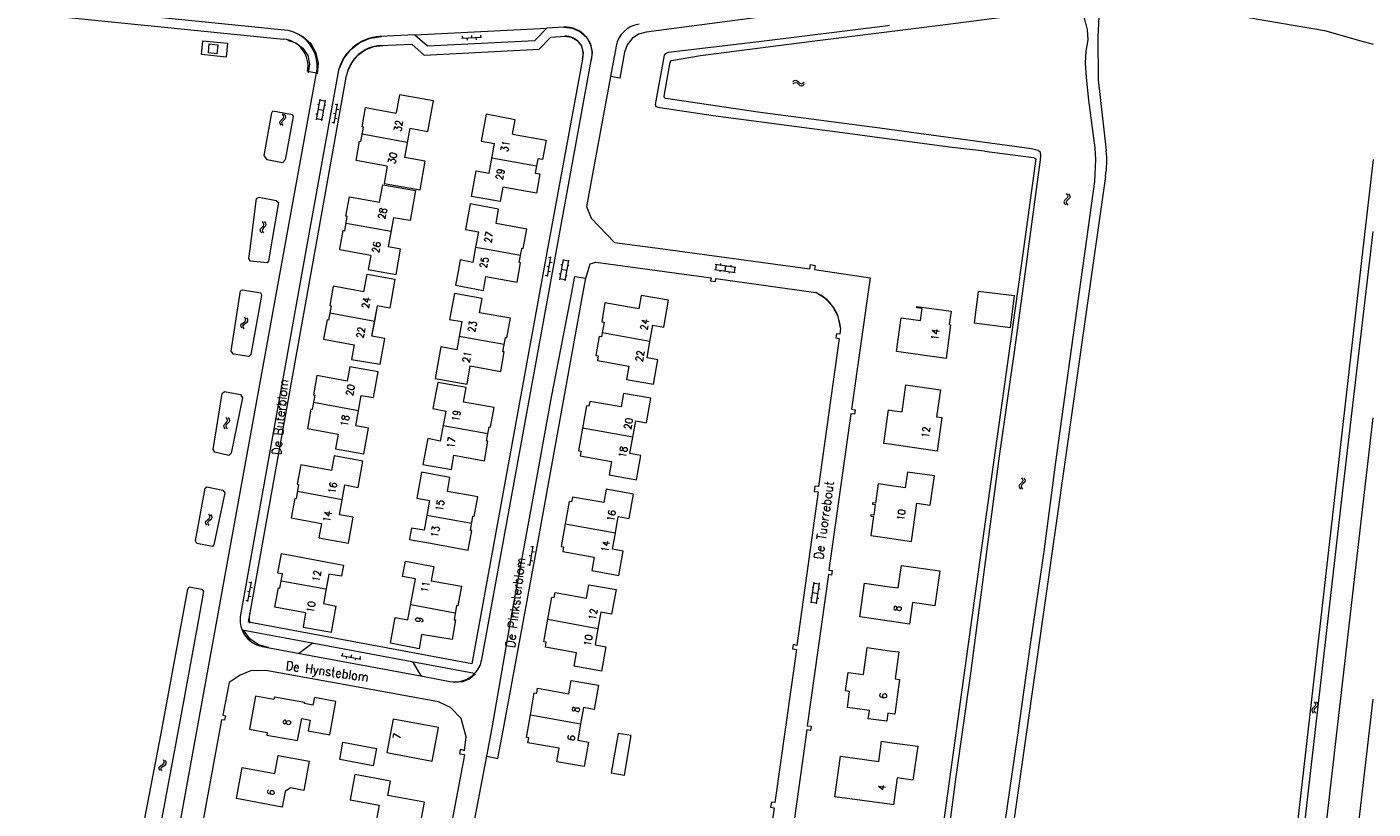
# Model space of a CAD drawing. Header units: metres. Extents: x 189705 to 199106, y 581686 to 588448.
# Tile 513 of 555: x 198810 to 199106, y 585877 to 586049. Entities that reach past the tile are written whole.
import ezdxf

# ---------------------------------------------------------------- set-up
doc = ezdxf.new("R2010")
doc.units = ezdxf.units.M
doc.layers.add('B-WA-OG-GBKN-G', color=7, linetype='Continuous', lineweight=18)
doc.styles.add('Style-STANDARD', font='STANDARD.shx')

msp = doc.modelspace()

# ---------------------------------------------------------------- linework, layer by layer
at = {"layer": 'B-WA-OG-GBKN-G'}
for p, q in [((198905.733, 586046.402), (198910.128, 586046.622)), ((198905.908, 586046.911), (198905.933, 586046.412)), ((198906.932, 586046.462), (198906.956, 586045.962)), ((198907.905, 586047.011), (198907.93, 586046.512)), ((198908.929, 586046.562), (198908.954, 586046.062)), ((198909.903, 586047.111), (198909.928, 586046.612)), ((198978.699, 586036.311), (198979.016, 586036.567)), ((198978.711, 586036.808), (198979.026, 586037.066)), ((198979.016, 586036.567), (198979.328, 586036.668)), ((198979.026, 586037.066), (198979.337, 586037.169)), ((198979.328, 586036.668), (198979.635, 586036.556)), ((198979.337, 586037.169), (198979.655, 586037.052)), ((198979.635, 586036.556), (198979.949, 586036.285)), ((198979.655, 586037.052), (198979.959, 586036.781)), ((198979.949, 586036.285), (198980.253, 586036.013)), ((198979.959, 586036.781), (198980.265, 586036.511)), ((198980.253, 586036.013), (198980.561, 586035.897)), ((198980.265, 586036.511), (198980.573, 586036.395)), ((198980.561, 586035.897), (198980.881, 586036)), ((198980.573, 586036.395), (198980.894, 586036.497)), ((198980.881, 586036), (198981.198, 586036.258)), ((198980.894, 586036.497), (198981.211, 586036.755)), ((198874.518, 586032.962), (198873.714, 586028.433)), ((198874.299, 586031.73), (198874.004, 586031.782)), ((198875.298, 586030.488), (198874.116, 586030.698)), ((198875.665, 586032.556), (198874.483, 586032.765)), ((198875.7, 586032.752), (198874.895, 586028.223)), ((198875.794, 586031.566), (198875.498, 586031.618)), ((198877.565, 586029.893), (198878.058, 586029.805)), ((198877.67, 586027.639), (198878.445, 586031.97)), ((198877.918, 586031.861), (198878.41, 586031.773)), ((198878.234, 586030.789), (198878.726, 586030.701)), ((198865.698, 586027.935), (198865.844, 586028.24)), ((198865.771, 586027.616), (198865.698, 586027.935)), ((198866, 586027.278), (198865.771, 586027.616)), ((198865.844, 586028.24), (198866.141, 586028.518)), ((198866.141, 586028.518), (198866.439, 586028.798)), ((198866.196, 586027.88), (198866.336, 586028.174)), ((198866.267, 586027.559), (198866.196, 586027.88)), ((198866.493, 586027.22), (198866.267, 586027.559)), ((198866.511, 586029.423), (198866.283, 586029.762)), ((198866.336, 586028.174), (198866.635, 586028.462)), ((198866.439, 586028.798), (198866.583, 586029.094)), ((198866.583, 586029.094), (198866.511, 586029.423)), ((198866.635, 586028.462), (198866.934, 586028.739)), ((198867.004, 586029.365), (198866.777, 586029.704)), ((198866.934, 586028.739), (198867.078, 586029.035)), ((198867.078, 586029.035), (198867.004, 586029.365)), ((198873.932, 586029.664), (198873.637, 586029.716)), ((198874.93, 586028.42), (198873.749, 586028.63)), ((198875.392, 586029.303), (198875.096, 586029.356)), ((198877.213, 586027.924), (198877.706, 586027.836)), ((198877.882, 586028.82), (198878.374, 586028.732)), ((199038.912, 586012.174), (199039.152, 586011.845)), ((199039.408, 586012.136), (199039.649, 586011.809)), ((199038.534, 586010.638), (199038.402, 586010.337)), ((199038.402, 586010.337), (199038.488, 586010.011)), ((199038.488, 586010.011), (199038.73, 586009.681)), ((199038.821, 586010.928), (199038.534, 586010.638)), ((199039.108, 586011.227), (199038.821, 586010.928)), ((199039.031, 586010.6), (199038.899, 586010.299)), ((199038.899, 586010.299), (199038.984, 586009.973)), ((199038.984, 586009.973), (199039.225, 586009.643)), ((199039.317, 586010.892), (199039.031, 586010.6)), ((199039.236, 586011.527), (199039.108, 586011.227)), ((199039.152, 586011.845), (199039.236, 586011.527)), ((199039.602, 586011.181), (199039.317, 586010.892)), ((199039.736, 586011.493), (199039.602, 586011.181)), ((199039.649, 586011.809), (199039.736, 586011.493)), ((198861.412, 586004.177), (198861.54, 586004.491)), ((198861.503, 586003.863), (198861.412, 586004.177)), ((198861.749, 586003.539), (198861.503, 586003.863)), ((198861.54, 586004.491), (198861.821, 586004.785)), ((198861.821, 586004.785), (198862.102, 586005.081)), ((198862.14, 586005.709), (198861.893, 586006.035)), ((198861.912, 586004.151), (198862.035, 586004.453)), ((198862.001, 586003.834), (198861.912, 586004.151)), ((198862.245, 586003.509), (198862.001, 586003.834)), ((198862.035, 586004.453), (198862.317, 586004.757)), ((198862.102, 586005.081), (198862.229, 586005.385)), ((198862.229, 586005.385), (198862.14, 586005.709)), ((198862.317, 586004.757), (198862.6, 586005.05)), ((198862.635, 586005.678), (198862.389, 586006.004)), ((198862.6, 586005.05), (198862.727, 586005.354)), ((198862.727, 586005.354), (198862.635, 586005.678)), ((198924.644, 585993.927), (198925.436, 585998.255)), ((198924.908, 585998.148), (198925.4, 585998.059)), ((198928.138, 585997.705), (198927.315, 585993.179)), ((198929.283, 585997.293), (198928.102, 585997.508)), ((198929.318, 585997.49), (198928.495, 585992.964)), ((198924.548, 585996.181), (198925.04, 585996.091)), ((198924.86, 585995.107), (198925.352, 585995.018)), ((198925.22, 585997.075), (198925.712, 585996.985)), ((198927.538, 585994.409), (198927.243, 585994.463)), ((198927.914, 585996.473), (198927.619, 585996.527)), ((198928.907, 585995.227), (198927.726, 585995.442)), ((198929.407, 585996.303), (198929.112, 585996.357)), ((198961.44, 585995.445), (198965.995, 585994.806)), ((198961.607, 585996.633), (198966.162, 585995.995)), ((198961.805, 585996.605), (198961.638, 585995.417)), ((198962.68, 585995.271), (198962.638, 585994.974)), ((198962.789, 585996.77), (198962.747, 585996.473)), ((198963.884, 585996.314), (198963.718, 585995.125)), ((198964.758, 585994.98), (198964.716, 585994.683)), ((198965.065, 585996.451), (198965.023, 585996.154)), ((198965.964, 585996.022), (198965.797, 585994.834)), ((198924.188, 585994.214), (198924.68, 585994.124)), ((198928.531, 585993.161), (198927.35, 585993.376)), ((198928.996, 585994.042), (198928.701, 585994.096)), ((198857.168, 585983.223), (198857.355, 585983.505)), ((198857.196, 585982.897), (198857.168, 585983.223)), ((198857.375, 585982.531), (198857.196, 585982.897)), ((198857.355, 585983.505), (198857.688, 585983.739)), ((198857.654, 585983.099), (198857.833, 585983.371)), ((198857.679, 585982.772), (198857.654, 585983.099)), ((198857.855, 585982.405), (198857.679, 585982.772)), ((198857.688, 585983.739), (198858.022, 585983.974)), ((198857.833, 585983.371), (198858.169, 585983.614)), ((198858.181, 585984.583), (198858.003, 585984.951)), ((198858.022, 585983.974), (198858.206, 585984.247)), ((198858.169, 585983.614), (198858.504, 585983.847)), ((198858.206, 585984.247), (198858.181, 585984.583)), ((198858.662, 585984.456), (198858.483, 585984.824)), ((198858.504, 585983.847), (198858.688, 585984.12)), ((198858.688, 585984.12), (198858.662, 585984.456)), ((198853.805, 585961.636), (198854.093, 585961.925)), ((198854.144, 585962.552), (198853.905, 585962.884)), ((198854.093, 585961.925), (198854.227, 585962.226)), ((198854.227, 585962.226), (198854.144, 585962.552)), ((198854.3, 585961.596), (198854.59, 585961.883)), ((198854.639, 585962.511), (198854.4, 585962.842)), ((198854.59, 585961.883), (198854.724, 585962.184)), ((198854.724, 585962.184), (198854.639, 585962.511)), ((198853.382, 585961.037), (198853.517, 585961.348)), ((198853.466, 585960.721), (198853.382, 585961.037)), ((198853.705, 585960.392), (198853.466, 585960.721)), ((198853.517, 585961.348), (198853.805, 585961.636)), ((198853.881, 585960.999), (198854.011, 585961.298)), ((198853.963, 585960.681), (198853.881, 585960.999)), ((198854.2, 585960.35), (198853.963, 585960.681)), ((198854.011, 585961.298), (198854.3, 585961.596)), ((199028.634, 585948.053), (199028.497, 585947.754)), ((199028.497, 585947.754), (199028.578, 585947.427)), ((199028.578, 585947.427), (199028.815, 585947.093)), ((199028.926, 585948.338), (199028.634, 585948.053)), ((199029.218, 585948.633), (199028.926, 585948.338)), ((199029.13, 585948.007), (199028.994, 585947.707)), ((199028.994, 585947.707), (199029.073, 585947.381)), ((199029.038, 585949.583), (199029.272, 585949.249)), ((199029.073, 585947.381), (199029.309, 585947.047)), ((199029.421, 585948.294), (199029.13, 585948.007)), ((199029.351, 585948.931), (199029.218, 585948.633)), ((199029.272, 585949.249), (199029.351, 585948.931)), ((199029.711, 585948.579), (199029.421, 585948.294)), ((199029.533, 585949.537), (199029.769, 585949.205)), ((199029.85, 585948.888), (199029.711, 585948.579)), ((199029.769, 585949.205), (199029.85, 585948.888)), ((198850.287, 585941.256), (198850.077, 585941.607)), ((198850.341, 585940.923), (198850.287, 585941.256)), ((198850.776, 585941.171), (198850.567, 585941.522)), ((198850.832, 585940.839), (198850.776, 585941.171)), ((198849.396, 585939.813), (198849.558, 585940.11)), ((198849.452, 585939.49), (198849.396, 585939.813)), ((198849.662, 585939.141), (198849.452, 585939.49)), ((198849.558, 585940.11), (198849.869, 585940.372)), ((198849.869, 585940.372), (198850.181, 585940.636)), ((198849.89, 585939.732), (198850.045, 585940.018)), ((198849.944, 585939.408), (198849.89, 585939.732)), ((198850.152, 585939.057), (198849.944, 585939.408)), ((198850.045, 585940.018), (198850.359, 585940.29)), ((198850.181, 585940.636), (198850.341, 585940.923)), ((198850.359, 585940.29), (198850.673, 585940.551)), ((198850.673, 585940.551), (198850.832, 585940.839)), ((198920.666, 585932.477), (198921.158, 585932.387)), ((198920.762, 585930.223), (198921.554, 585934.551)), ((198921.026, 585934.444), (198921.518, 585934.355)), ((198921.338, 585933.371), (198921.83, 585933.281)), ((198920.306, 585930.51), (198920.798, 585930.42)), ((198920.978, 585931.403), (198921.47, 585931.314)), ((198858.684, 585922.356), (198859.459, 585926.687)), ((198858.932, 585926.578), (198859.424, 585926.49)), ((198982.745, 585922.021), (198983.381, 585926.577)), ((198983.354, 585926.379), (198984.542, 585926.213)), ((198983.933, 585921.855), (198984.57, 585926.411)), ((198858.579, 585924.61), (198859.072, 585924.522)), ((198858.896, 585923.537), (198859.388, 585923.449)), ((198859.248, 585925.506), (198859.74, 585925.418)), ((198982.607, 585923.204), (198982.904, 585923.162)), ((198982.925, 585925.48), (198983.222, 585925.438)), ((198983.063, 585924.299), (198984.252, 585924.133)), ((198984.397, 585925.173), (198984.694, 585925.132)), ((198858.227, 585922.641), (198858.72, 585922.553)), ((198982.773, 585922.22), (198983.961, 585922.053)), ((198984.107, 585923.095), (198984.404, 585923.054)), ((198879.232, 585910.464), (198883.558, 585909.658)), ((198879.52, 585910.919), (198879.429, 585910.427)), ((198880.412, 585910.244), (198880.32, 585909.753)), ((198881.486, 585910.553), (198881.395, 585910.061)), ((198882.378, 585909.878), (198882.287, 585909.387)), ((198883.453, 585910.187), (198883.361, 585909.695)), ((199093.469, 585900.252), (199093.709, 585899.923)), ((199093.794, 585899.606), (199093.668, 585899.305)), ((199093.709, 585899.923), (199093.794, 585899.606)), ((199093.964, 585900.215), (199094.207, 585899.888)), ((199094.294, 585899.573), (199094.162, 585899.261)), ((199094.207, 585899.888), (199094.294, 585899.573)), ((199093.095, 585898.714), (199092.964, 585898.412)), ((199092.964, 585898.412), (199093.052, 585898.087)), ((199093.052, 585898.087), (199093.295, 585897.758)), ((199093.382, 585899.005), (199093.095, 585898.714)), ((199093.668, 585899.305), (199093.382, 585899.005)), ((199093.593, 585898.678), (199093.462, 585898.376)), ((199093.462, 585898.376), (199093.548, 585898.051)), ((199093.548, 585898.051), (199093.79, 585897.722)), ((199093.878, 585898.971), (199093.593, 585898.678)), ((199094.162, 585899.261), (199093.878, 585898.971)), ((198839.149, 585885.818), (198839.355, 585886.087)), ((198839.153, 585885.491), (198839.149, 585885.818)), ((198839.306, 585885.113), (198839.153, 585885.491)), ((198839.355, 585886.087), (198839.704, 585886.296)), ((198839.624, 585885.66), (198839.822, 585885.919)), ((198839.626, 585885.332), (198839.624, 585885.66)), ((198839.776, 585884.953), (198839.626, 585885.332)), ((198839.704, 585886.296), (198840.054, 585886.507)), ((198839.822, 585885.919), (198840.175, 585886.138)), ((198840.054, 585886.507), (198840.256, 585886.767)), ((198840.255, 585887.103), (198840.104, 585887.483)), ((198840.175, 585886.138), (198840.526, 585886.346)), ((198840.256, 585886.767), (198840.255, 585887.103)), ((198840.526, 585886.346), (198840.728, 585886.606)), ((198840.726, 585886.943), (198840.574, 585887.322)), ((198840.728, 585886.606), (198840.726, 585886.943))]:
    msp.add_line(p, q, dxfattribs=at)
at = {"layer": 'B-WA-OG-GBKN-G', "flags": 128}
for points in [[(198866.744, 586048.217), (198807.757, 586054.135)], [(199000, 586054.846), (198946.416, 586047.757)], [(199045.646, 586054.223), (199046.151, 586052.655), (199045.881, 586046.66), (199045.941, 586037.233), (199047.697, 586021.664)], [(199052.782, 586055.683), (199057.709, 586054.738), (199082.874, 586050.33), (199095.8, 586048.149), (199104.271, 586045.719), (199106.475, 586045.119)], [(198807.557, 586052.145), (198866.544, 586046.227)], [(199000, 586047.912), (199012.318, 586049.458), (199031.033, 586051.891), (199040.403, 586052.942), (199041.699, 586052.889), (199042.451, 586052.297), (199043.088, 586050.022), (199043.542, 586048.271), (199043.664, 586046.089), (199043.203, 586043.582), (199043.077, 586040.982), (199043.302, 586037.748), (199043.813, 586032.737), (199044.662, 586026.105), (199045.181, 586022.275), (199045.326, 586019.7), (199045.148, 586014.887), (199043.08, 586000)], [(198868.712, 586047.836), (198870.824, 586046.826), (198872.535, 586045.227), (198873.685, 586043.188), (198874.17, 586040.897), (198873.943, 586038.567)], [(198895.487, 586047.165), (198898.247, 586044.748), (198921.919, 586045.936), (198924.543, 586048.638)], [(198895.487, 586047.165), (198924.543, 586048.638)], [(198928.301, 586048.829), (198924.543, 586048.638)], [(198928.301, 586048.829), (198930.129, 586048.658), (198931.813, 586047.928), (198933.187, 586046.711), (198934.117, 586045.128), (198934.509, 586043.334), (198934.325, 586041.508)], [(198946.416, 586047.757), (198944.74, 586047.3), (198943.294, 586046.337), (198942.225, 586044.968), (198941.642, 586043.332)], [(199000, 586024.168), (198989.646, 586025.551), (198961.174, 586029.289), (198949.39, 586031.086), (198948.636, 586031.271), (198948.439, 586031.801), (198950.411, 586042.662), (198950.762, 586043.073), (198951.286, 586043.36), (198971.788, 586045.742), (198999.621, 586049.234), (199000, 586049.285)], [(199000, 586026.283), (198998.979, 586026.421), (198970.966, 586030.151), (198950.704, 586033.129), (198950.421, 586033.292), (198950.397, 586033.621), (198951.721, 586041.143), (198952.001, 586041.503), (198952.408, 586041.61), (198958.389, 586042.586), (198982.975, 586045.776), (199000, 586047.912)], [(198848.746, 586045.852), (198854.223, 586045.288), (198853.911, 586042.255), (198848.452, 586042.807), (198848.746, 586045.852)], [(198851.893, 586042.983), (198849.996, 586043.168), (198850.184, 586045.172), (198852.083, 586044.987), (198851.893, 586042.983)], [(198867.43, 586045.958), (198869.286, 586045.415), (198870.83, 586044.252), (198871.864, 586042.618), (198872.254, 586040.724), (198871.951, 586038.815)], [(198878.811, 586039.667), (198879.804, 586041.964), (198881.343, 586043.937), (198883.33, 586045.459), (198885.636, 586046.431), (198888.112, 586046.791)], [(198880.785, 586039.299), (198881.63, 586041.131), (198882.913, 586042.688), (198884.551, 586043.868), (198886.434, 586044.591), (198888.44, 586044.812)], [(198895.487, 586047.165), (198887.808, 586046.776)], [(198887.909, 586044.778), (198894.779, 586045.127), (198897.538, 586042.71), (198922.805, 586043.978), (198925.415, 586046.665), (198928.469, 586046.845)], [(198928.469, 586046.845), (198929.94, 586046.635), (198931.223, 586045.885), (198932.129, 586044.707), (198932.525, 586043.275), (198932.351, 586041.799)], [(198932.351, 586041.799), (198924.707, 586000)], [(198939.771, 586044.654), (198938.542, 586037.968)], [(198941.642, 586043.332), (198940.596, 586037.644), (198938.542, 586037.968)], [(198866.755, 586000), (198873.815, 586038.821)], [(198871.848, 586039.18), (198873.815, 586038.821)], [(198926.736, 586000), (198934.325, 586041.508)], [(198878.472, 586038.557), (198871.543, 586000)], [(198873.576, 586000), (198880.441, 586038.203)], [(198938.542, 586037.968), (198933.278, 586009.33), (198934.312, 586006.764), (198939.443, 586001.446), (198950.082, 586000)], [(198894.358, 586026.565), (198898.312, 586025.85), (198899.537, 586032.626), (198892.099, 586033.971), (198891.37, 586029.942)], [(198862.31, 586020.556), (198863.941, 586029.989), (198864.188, 586030.417), (198868.502, 586029.576), (198868.705, 586029.182), (198866.885, 586019.601), (198866.337, 586018.988), (198862.92, 586019.634), (198862.31, 586020.556)], [(198883.584, 586023.685), (198884.142, 586026.805), (198883.842, 586026.871), (198884.628, 586031.153), (198891.385, 586029.939)], [(198916.981, 586025.292), (198917.581, 586028.426), (198911.188, 586029.649), (198910.06, 586023.75), (198912.981, 586023.192)], [(198893.793, 586023.455), (198883.866, 586025.261)], [(198894.358, 586026.565), (198893.187, 586020.118)], [(198916.981, 586025.292), (198924.375, 586023.947), (198923.578, 586019.665)], [(199030.605, 586000), (199033.259, 586019.627), (199033.342, 586020.6), (199033.205, 586021.259), (199032.756, 586021.701), (199031.222, 586022.065), (199000, 586026.283)], [(199020.87, 586021.516), (199013.772, 586022.329), (199000, 586024.168)], [(198889.261, 586018.234), (198882.51, 586019.458), (198883.28, 586023.739), (198883.584, 586023.685)], [(198923.578, 586019.665), (198922.518, 586019.843), (198921.992, 586016.702), (198923.012, 586016.531), (198922.218, 586012.246), (198914.808, 586013.584), (198914.236, 586010.417), (198907.95, 586011.552), (198908.985, 586017.219), (198911.804, 586016.709), (198912.981, 586023.192)], [(199020.87, 586021.516), (199031.72, 586020.142), (199032.24, 586019.84), (199029.46, 586000)], [(198889.261, 586018.234), (198889.374, 586018.214), (198888.708, 586014.384), (198896.67, 586013), (198897.769, 586019.322), (198893.187, 586020.118)], [(198912.415, 586020.072), (198922.257, 586018.286)], [(199106.475, 586019.719), (199104.226, 586000)], [(199047.526, 586015.942), (199045.264, 586000)], [(198887.713, 586010.279), (198888.402, 586014.135), (198895.626, 586012.845), (198894.443, 586006.226), (198890.772, 586006.882)], [(198859.181, 586000), (198860.622, 586011.077), (198861.16, 586011.394), (198864.946, 586010.655), (198865.435, 586010.201), (198863.706, 586000)], [(198880.012, 586004.003), (198880.592, 586007.126), (198880.288, 586007.183), (198881.058, 586011.476), (198887.713, 586010.279)], [(198918.988, 586000), (198919.016, 586000.152), (198919.303, 586000.101), (198920.093, 586004.378), (198913.335, 586005.612), (198913.911, 586008.769), (198907.645, 586009.913), (198906.626, 586004.261)], [(198890.772, 586006.882), (198889.599, 586000.434)], [(198878.98, 586000), (198879.708, 586004.06), (198880.012, 586004.003)], [(198890.214, 586003.818), (198880.313, 586005.622)], [(198906.626, 586004.261), (198909.454, 586003.732), (198908.77, 586000)], [(199106.028, 586000), (199106.475, 586003.829)], [(198892.041, 586000), (198889.599, 586000.434)], [(198908.844, 586000.407), (198911.056, 586000)], [(198838.325, 585843.673), (198866.755, 586000)], [(198871.543, 586000), (198857.059, 585919.398)], [(198924.707, 586000), (198907.991, 585908.593), (198858.805, 585917.808)], [(198858.805, 585917.808), (198873.576, 586000)], [(198858.905, 585997.875), (198859.181, 586000)], [(198863.706, 586000), (198863.249, 585997.303), (198862.968, 585996.941), (198859.308, 585997.293), (198858.905, 585997.875)], [(198885.676, 585998.558), (198878.941, 585999.784), (198878.98, 586000)], [(198885.676, 585998.558), (198885.765, 585998.542), (198885.219, 585995.471), (198891.328, 585994.385), (198892.317, 585999.951), (198892.041, 586000)], [(198908.77, 586000), (198908.228, 585997.045), (198905.411, 585997.561), (198904.97, 585995.018)], [(198905.411, 585997.561), (198904.97, 585995.018)], [(198910.198, 585909.541), (198926.736, 586000)], [(198911.056, 586000), (198918.725, 585998.589)], [(198911.072, 585993.923), (198917.971, 585992.684), (198918.74, 585996.967), (198918.434, 585997.024), (198918.988, 586000)], [(198950.082, 586000), (198982.433, 585995.603), (198982.554, 585996.545), (198983.645, 585996.365), (198983.478, 585995.502), (198995.731, 585993.649), (198991.623, 585964.667), (198992.432, 585964.551), (198992.303, 585963.566), (198991.503, 585963.643), (198986.647, 585929.221), (198987.337, 585929.131), (198987.239, 585928.164), (198986.528, 585928.284), (198981.876, 585894.981), (198982.705, 585894.847), (198982.598, 585893.955), (198981.764, 585894.03), (198977.074, 585860.459), (198977.666, 585860.331), (198977.577, 585859.374), (198976.962, 585859.424), (198976.891, 585858.97)], [(199029.46, 586000), (199019.722, 585930.511), (199008.36, 585848.189)], [(199009.829, 585847.988), (199012.002, 585863.688), (199014.688, 585883.72), (199017.802, 585905.994), (199021.083, 585930.494), (199024.232, 585954.336), (199027.734, 585978.886), (199030.297, 585997.719), (199030.605, 586000)], [(199043.08, 586000), (199042.432, 585995.333), (199039.265, 585972.633), (199036.542, 585953.034), (199033.942, 585933.376), (199030.93, 585912.881), (199028.148, 585892.895), (199025.402, 585873.709), (199022.544, 585853.008), (199021.69, 585846.372)], [(199045.264, 586000), (199023.436, 585846.134)], [(199057.701, 585574.33), (199078.431, 585759.163), (199088.406, 585847.223), (199099.818, 585946.78), (199106.028, 586000)], [(199104.226, 586000), (199077.47, 585765.366), (199077.311, 585764.536)], [(198884.217, 585990.58), (198884.947, 585994.44), (198891.087, 585993.356), (198889.946, 585986.946), (198887.225, 585987.44)], [(198884.217, 585990.58), (198884.947, 585994.44), (198891.087, 585993.356), (198889.946, 585986.946), (198887.225, 585987.44)], [(198904.97, 585995.018), (198904.431, 585991.988), (198910.572, 585990.828), (198911.072, 585993.923)], [(198904.97, 585995.018), (198904.431, 585991.988), (198910.572, 585990.828), (198911.072, 585993.923)], [(198933.104, 585993.546), (198934.052, 585996.747), (198935.35, 585997.108), (198960.68, 585993.66), (198960.572, 585992.99), (198961.634, 585992.85), (198961.766, 585993.482), (198983.728, 585990.403)], [(198884.217, 585990.58), (198877.487, 585991.795), (198876.71, 585987.508), (198877.01, 585987.447), (198876.458, 585984.324), (198876.15, 585984.378), (198875.372, 585980.096)], [(198884.217, 585990.58), (198877.487, 585991.795)], [(198911.072, 585993.923), (198917.971, 585992.684)], [(198911.309, 585888.243), (198912.472, 585894.517), (198916.893, 585919.939), (198921.362, 585944.286), (198925.53, 585967.315), (198929.762, 585988.886), (198930.695, 585993.927), (198933.104, 585993.546)], [(198911.309, 585888.243), (198913.718, 585887.776), (198914.894, 585893.937), (198922.384, 585934.427), (198932.639, 585990.823), (198933.104, 585993.546)], [(198854.987, 585977.493), (198857.047, 585990.735), (198857.498, 585990.967), (198861.541, 585990.312), (198861.687, 585989.776), (198859.329, 585976.707), (198858.876, 585976.304), (198855.559, 585976.781), (198854.987, 585977.493)], [(198909.733, 585985.949), (198910.301, 585989.059), (198904.159, 585990.181), (198903.101, 585984.474), (198905.839, 585983.98), (198904.728, 585977.784)], [(198947.219, 585979.577), (198947.85, 585983.169), (198950.272, 585982.743), (198951.317, 585988.692), (198945.299, 585989.749), (198944.778, 585986.785), (198937.332, 585988.093), (198936.607, 585983.966), (198937.149, 585983.871), (198936.731, 585981.49)], [(198989.177, 585982.649), (198988.677, 585985.082), (198987.539, 585987.29), (198985.848, 585989.108), (198983.728, 585990.403)], [(199027.483, 585989.648), (199019.497, 585990.657), (199018.616, 585983.693), (199026.602, 585982.683), (199027.483, 585989.648)], [(198875.372, 585980.096), (198882.068, 585978.863), (198881.528, 585975.672), (198887.793, 585974.578), (198888.825, 585980.242), (198886.012, 585980.756), (198887.225, 585987.44)], [(198876.737, 585985.903), (198886.62, 585984.108)], [(198886.62, 585984.108), (198887.225, 585987.44)], [(198907.663, 585974.232), (198914.367, 585973.008), (198915.151, 585977.302), (198914.845, 585977.358), (198915.413, 585980.486), (198915.718, 585980.429), (198916.495, 585984.714), (198909.733, 585985.949)], [(199001.534, 585977.369), (199002.56, 585984.798), (199006.789, 585984.214), (199007.155, 585986.859), (199005.996, 585987.019), (199006.041, 585987.346), (199013.54, 585986.311), (199013.129, 585983.339), (199013.456, 585983.294), (199012.431, 585975.864), (199001.534, 585977.369)], [(198876.15, 585984.378), (198875.372, 585980.096), (198882.068, 585978.863)], [(198881.528, 585975.672), (198887.793, 585974.578), (198888.825, 585980.242), (198886.012, 585980.756), (198886.62, 585984.108)], [(198989.177, 585982.649), (198989.031, 585981.216), (198988.306, 585981.275), (198988.184, 585980.385), (198988.901, 585980.247), (198984.376, 585947.631), (198983.552, 585947.735), (198983.396, 585946.542), (198984.27, 585946.488), (198979.615, 585912.618), (198978.784, 585912.843), (198978.615, 585911.894), (198979.491, 585911.728), (198974.766, 585878.026), (198973.967, 585878.133), (198973.795, 585877.006), (198974.578, 585876.913), (198972.219, 585860.242), (198971.88, 585858.633), (198971.417, 585858.67)], [(198915.127, 585978.911), (198905.253, 585980.714)], [(198936.731, 585981.49), (198936.576, 585980.611), (198936.044, 585980.705), (198935.312, 585976.538), (198935.844, 585976.445), (198935.662, 585975.411), (198942.557, 585974.199), (198942.037, 585971.245), (198948.007, 585970.196), (198948.95, 585975.564), (198946.586, 585975.979), (198947.219, 585979.577)], [(198947.219, 585979.577), (198936.731, 585981.49)], [(198904.728, 585977.784), (198901.201, 585978.409), (198899.97, 585971.458), (198906.952, 585970.221), (198907.663, 585974.232)], [(198883.651, 585967.743), (198886.364, 585967.259), (198887.377, 585972.935), (198881.153, 585974.046), (198880.593, 585970.905)], [(198880.593, 585970.905), (198873.898, 585972.103), (198873.133, 585967.826), (198873.437, 585967.772)], [(198906.15, 585966.269), (198906.733, 585969.466), (198900.503, 585970.603), (198899.447, 585964.812), (198902.274, 585964.281), (198901.075, 585957.687), (198898.289, 585958.204), (198897.254, 585952.535), (198903.51, 585951.396), (198904.085, 585954.558), (198910.783, 585953.339), (198911.563, 585957.626), (198911.261, 585957.682), (198911.852, 585960.804), (198912.156, 585960.746), (198912.918, 585965.034), (198906.15, 585966.269)], [(198851.036, 585955.848), (198853.067, 585968.127), (198853.563, 585968.615), (198857.092, 585967.922), (198857.493, 585967.212), (198855.014, 585955.001), (198854.517, 585954.47), (198851.438, 585955.224), (198851.036, 585955.848)], [(198873.437, 585967.772), (198872.878, 585964.633), (198872.574, 585964.693), (198871.798, 585960.414), (198878.555, 585959.188), (198877.975, 585955.991), (198884.23, 585954.856), (198885.248, 585960.544), (198882.45, 585961.06), (198883.651, 585967.743)], [(198943.463, 585958.513), (198944.103, 585962.126), (198946.457, 585961.709), (198947.413, 585967.105), (198941.416, 585968.168), (198940.889, 585965.194), (198933.996, 585966.415), (198933.806, 585965.342), (198933.275, 585965.436), (198932.405, 585960.525)], [(199000, 585964.511), (199002.761, 585964.119), (199003.603, 585970.05), (199011.197, 585968.972), (199010.354, 585963.031), (199011.542, 585962.863), (199010.492, 585955.467), (199000, 585956.957)], [(198873.16, 585966.214), (198883.054, 585964.419)], [(198998.72, 585957.139), (198999.771, 585964.544), (199000, 585964.511)], [(199061.533, 585565.631), (199083.268, 585758.087), (199093.171, 585846.804), (199104.62, 585946.369), (199106.475, 585962.808)], [(198911.555, 585959.235), (198901.683, 585961.033)], [(198932.405, 585960.525), (198931.525, 585955.56), (198932.057, 585955.465), (198931.869, 585954.402), (198938.761, 585953.181), (198938.236, 585950.217), (198944.243, 585949.153), (198945.193, 585954.52), (198942.83, 585954.938), (198943.463, 585958.513)], [(198943.463, 585958.513), (198932.405, 585960.525)], [(199000, 585956.957), (198998.72, 585957.139)], [(198878.878, 585941.434), (198880.064, 585948.048), (198882.972, 585947.445), (198883.987, 585953.272), (198877.718, 585954.422), (198877.125, 585951.188), (198870.353, 585952.43), (198869.57, 585948.148)], [(198902.637, 585946.552), (198903.19, 585949.683), (198896.934, 585950.788), (198896.363, 585947.552)], [(199000, 585936.264), (199004.834, 585935.587), (199006.006, 585943.986), (199008.977, 585943.571), (199009.875, 585950.008), (199003.933, 585950.838), (199003.452, 585947.391), (199000, 585947.873)], [(198847.163, 585935.723), (198849.294, 585947.294), (198849.661, 585947.613), (198853.146, 585946.834), (198853.592, 585946.295), (198851.204, 585934.854), (198850.879, 585934.45), (198847.479, 585935.142), (198847.163, 585935.723)], [(198869.57, 585948.148), (198869.875, 585948.092), (198869.301, 585944.966), (198869.01, 585945.015), (198868.242, 585940.73), (198874.91, 585939.517)], [(198896.363, 585947.552), (198895.911, 585945.118)], [(198939.633, 585937.445), (198940.272, 585941.044), (198942.645, 585940.623), (198943.599, 585945.999), (198937.603, 585947.064), (198937.078, 585944.11), (198930.176, 585945.335), (198929.986, 585944.262), (198929.454, 585944.356), (198928.584, 585939.457)], [(199000, 585947.873), (198997.49, 585948.223), (198996.898, 585943.984), (198996.254, 585944.074), (198996.211, 585943.767), (198996.855, 585943.677), (198996.532, 585941.36), (198995.888, 585941.45), (198995.845, 585941.143), (198996.489, 585941.053), (198995.901, 585936.838)], [(198879.468, 585944.726), (198869.588, 585946.53)], [(198895.911, 585945.118), (198898.701, 585944.614), (198897.509, 585938.013), (198894.719, 585938.517), (198894.274, 585936.127), (198894.255, 585936.029), (198899.748, 585935.024), (198907.194, 585933.66), (198907.981, 585937.957), (198907.687, 585938.006), (198908.245, 585941.129), (198908.551, 585941.074), (198909.322, 585945.358), (198902.637, 585946.552)], [(198874.91, 585939.517), (198874.33, 585936.354), (198880.834, 585935.162), (198881.882, 585940.883), (198878.878, 585941.434)], [(198898.111, 585941.346), (198907.966, 585939.567)], [(198928.584, 585939.457), (198927.701, 585934.481), (198928.233, 585934.386), (198928.044, 585933.323), (198934.936, 585932.099), (198934.41, 585929.136), (198940.406, 585928.071), (198941.359, 585933.437), (198938.996, 585933.857), (198939.633, 585937.445)], [(198928.584, 585939.457), (198939.633, 585937.445)], [(198995.901, 585936.838), (199000, 585936.264)], [(198871.402, 585919.828), (198864.664, 585921.054), (198865.442, 585925.335), (198865.747, 585925.28), (198866.314, 585928.409), (198865.32, 585928.589), (198866.097, 585932.879), (198873.541, 585931.541), (198873.532, 585931.492), (198879.766, 585930.372), (198879.324, 585927.919), (198876.505, 585928.389), (198875.323, 585921.891)], [(198904.954, 585921.4), (198904.647, 585921.453), (198904.102, 585918.308), (198904.391, 585918.261), (198903.691, 585913.958), (198896.959, 585915.053), (198896.442, 585911.875), (198890.102, 585913.153), (198891.127, 585918.816), (198893.938, 585918.307), (198895.575, 585927.34), (198892.764, 585927.849), (198893.401, 585931.191), (198899.641, 585930.048), (198899.064, 585926.904), (198905.725, 585925.683), (198904.954, 585921.4)], [(199000, 585925.595), (199001.906, 585925.323), (199002.612, 585930.273), (199011.077, 585929.064), (199009.983, 585921.402), (199005.033, 585922.108), (199004.356, 585917.367), (199000, 585917.993)], [(198875.897, 585925.049), (198866.031, 585926.849)], [(199000, 585917.993), (198993.418, 585918.94), (198994.481, 585926.383)], [(198994.481, 585926.383), (199000, 585925.595)], [(198835.494, 585871.867), (198839.577, 585893.28), (198845.444, 585925.076), (198845.749, 585925.581), (198848.551, 585925.05), (198848.93, 585924.539), (198847.639, 585917.56), (198843.849, 585896.705), (198838.274, 585866.838), (198834.782, 585849.641), (198834.532, 585849.308), (198831.695, 585849.725), (198831.583, 585850.007), (198835.494, 585871.867)], [(198924.747, 585918.409), (198925.622, 585923.307), (198926.154, 585923.212), (198926.346, 585924.285), (198933.236, 585923.053), (198933.766, 585926.016), (198939.761, 585924.945), (198938.8, 585919.57), (198936.438, 585919.992), (198935.793, 585916.384)], [(198871.402, 585919.828), (198870.904, 585916.668), (198877.134, 585915.604), (198878.111, 585921.329)], [(198875.323, 585921.891), (198878.111, 585921.329)], [(198894.545, 585921.658), (198904.374, 585919.875)], [(198859.119, 585917.585), (198859.052, 585918.692), (198859.147, 585919.802)], [(198935.793, 585916.384), (198935.153, 585912.806), (198937.526, 585912.382), (198936.567, 585907.017), (198930.562, 585908.09), (198931.09, 585911.044), (198924.199, 585912.275), (198924.391, 585913.348), (198923.859, 585913.443), (198924.747, 585918.409)], [(198924.747, 585918.409), (198935.793, 585916.384)], [(198873.193, 585913.078), (198857.425, 585916.032)], [(198863.266, 585912.177), (198861.035, 585912.784), (198859.132, 585914.097), (198857.773, 585915.967)], [(198861.863, 585912.439), (198869.724, 585910.971)], [(198872.81, 585912.993), (198870.107, 585911.056)], [(198894.81, 585909.027), (198873.193, 585913.078)], [(198990.706, 585898.968), (198991.204, 585902.534), (198990.323, 585902.657), (198990.889, 585906.718), (198994.257, 585906.248), (198995.086, 585912.19), (199000, 585911.504)], [(199000, 585911.504), (199002.029, 585911.221), (199001.2, 585905.279), (199002.19, 585905.14), (199001.125, 585897.514), (199000, 585897.672)], [(198869.724, 585910.971), (198897.123, 585905.855)], [(198908.603, 585906.443), (198894.81, 585909.027)], [(198896.787, 585906.088), (198895.146, 585908.795)], [(198896.826, 585836.974), (198899.006, 585849.194), (198898.119, 585849.374), (198898.369, 585850.382), (198899.207, 585850.161), (198906.47, 585888.53), (198905.399, 585888.74), (198905.553, 585889.793), (198906.402, 585889.55), (198906.792, 585892.523), (198905.659, 585896.591), (198903.335, 585898.968), (198900.682, 585900.23), (198881.357, 585903.751), (198862.65, 585907.104), (198860.772, 585907.044), (198859.46, 585907.121), (198857.023, 585906.145), (198854.562, 585904.48)], [(198897.123, 585905.855), (198903.194, 585904.722)], [(198908.854, 585906.396), (198907.539, 585905.291), (198905.947, 585904.647), (198904.233, 585904.528)], [(198854.562, 585904.48), (198853.194, 585897.307), (198853.758, 585897.183), (198853.522, 585896.181), (198852.892, 585896.276), (198846.766, 585862.991), (198847.569, 585862.848), (198847.317, 585861.806), (198846.541, 585861.948), (198843.39, 585845.037), (198847.183, 585837.954), (198848.898, 585837.662), (198849.114, 585838.561), (198850.081, 585838.384), (198849.939, 585837.541), (198886.741, 585831.923), (198886.861, 585832.83), (198887.918, 585832.681), (198887.805, 585831.828), (198890.831, 585831.495)], [(198920.904, 585897.37), (198921.77, 585902.253), (198922.312, 585902.157), (198922.5, 585903.221), (198929.393, 585901.999), (198929.916, 585904.953), (198935.913, 585903.89), (198934.965, 585898.543), (198932.602, 585898.962), (198931.963, 585895.356)], [(198859.034, 585894.196), (198862.968, 585893.476), (198862.868, 585892.925), (198869.655, 585891.684), (198870.544, 585896.544), (198872.423, 585896.2), (198871.986, 585893.81), (198876.717, 585892.945), (198878.066, 585900.323), (198873.335, 585901.188), (198873.025, 585899.496), (198871.156, 585899.838), (198871.196, 585900.054), (198864.526, 585901.274), (198864.427, 585900.733), (198860.374, 585901.474), (198859.034, 585894.196)], [(199067.85, 585560.093), (199069.185, 585571.726), (199069.783, 585577.057), (199090.264, 585756.68), (199100.209, 585846.323), (199106.475, 585900.786)], [(198931.963, 585895.356), (198931.324, 585891.755), (198933.687, 585891.336), (198932.736, 585885.969), (198926.74, 585887.032), (198927.265, 585889.996), (198920.373, 585891.218), (198920.561, 585892.281), (198920.019, 585892.377), (198920.904, 585897.37)], [(198920.904, 585897.37), (198931.963, 585895.356)], [(199000, 585897.672), (198999.64, 585897.722), (198999.391, 585895.939), (198995.32, 585896.507), (198995.569, 585898.29), (198990.706, 585898.968)], [(198899.276, 585887.192), (198900.648, 585894.596), (198890.697, 585896.439), (198889.327, 585889.045), (198899.276, 585887.192)], [(198886.995, 585889.938), (198886.278, 585886.13), (198878.92, 585887.516), (198879.637, 585891.324), (198886.995, 585889.938)], [(198938.713, 585884.583), (198941.612, 585884.082), (198943.117, 585892.791), (198940.218, 585893.292), (198938.713, 585884.583)], [(198989.218, 585888.249), (198997.639, 585887.089), (198998.259, 585891.546), (199000, 585891.304)], [(199000, 585891.304), (199006.193, 585890.441), (199005.158, 585883.013), (199001.692, 585883.495), (199000.863, 585877.543), (199000, 585877.663)], [(198868.056, 585881.279), (198866.895, 585880.499), (198866.259, 585877.057), (198856.199, 585878.915), (198857.469, 585885.787), (198864.598, 585884.47), (198865.33, 585888.433), (198872.214, 585887.162), (198871.026, 585880.731), (198868.056, 585881.279)], [(198907.393, 585867.547), (198907.584, 585868.762), (198908.545, 585868.635), (198908.638, 585869.716), (198907.799, 585869.869), (198911.309, 585888.243)], [(199000, 585877.663), (198987.977, 585879.337), (198989.218, 585888.249)], [(198896.264, 585871.012), (198897.58, 585878.13), (198889.517, 585879.62), (198890.1, 585882.777), (198882.234, 585884.231), (198881.203, 585878.656), (198887.595, 585877.474), (198886.722, 585872.754), (198896.264, 585871.012)]]:
    msp.add_lwpolyline(points, dxfattribs=at)
at = {"layer": 'B-WA-OG-GBKN-G'}
for centre, radius, start, end in [((198865.946, 586040.257), 7.999, 349.6551, 84.27179), ((198928.676, 586042.998), 5.843, 345.22224, 93.67548), ((198945.672, 586043.57), 5.999, 97.63098, 169.58699), ((198865.945, 586040.256), 6.001, 349.6666, 84.26808), ((198888.317, 586036.786), 10.003, 92.9146, 169.80392), ((198888.313, 586036.79), 7.998, 92.89831, 169.82457), ((198928.666, 586042.98), 3.87, 342.22582, 92.91795), ((199030.125, 586019.326), 17.727, 348.99629, 7.5802), ((198980.08, 585982.048), 9.117, 3.78058, 66.41346), ((198862.974, 585918.338), 6.009, 169.84284, 202.56844), ((198862.965, 585918.338), 6.001, 202.59635, 259.41647), ((198873.103, 585912.578), 0.508, 79.78345, 125.24249), ((198869.814, 585911.471), 0.508, 259.78345, 305.24249), ((198894.72, 585908.538), 0.497, 31.14277, 79.60892), ((198904.286, 585910.625), 6.01, 315.90777, 349.60904), ((198897.221, 585906.355), 0.509, 211.58604, 258.93503), ((198904.294, 585910.624), 6.004, 259.43918, 315.86019)]:
    msp.add_arc(centre, radius, start, end, dxfattribs=at)

# ---------------------------------------------------------------- texts
at = {"layer": 'B-WA-OG-GBKN-G', "style": 'Style-STANDARD'}
for s, height, rotation, p in [('32', 1.6, 79.69003, (198892.427, 586025.728)), ('30', 1.6, 79.69003, (198891.136, 586018.625)), ('31', 1.6, 79.69003, (198915.934, 586021.261)), ('29', 1.6, 79.69003, (198914.81, 586015.074)), ('28', 1.6, 79.69003, (198888.912, 586006.437)), ('27', 1.6, 79.63368, (198912.296, 586001.209)), ('26', 1.6, 79.69003, (198887.557, 585998.992)), ('25', 1.6, 79.63368, (198911.27, 585995.618)), ('24', 1.6, 79.69003, (198885.322, 585986.758)), ('22', 1.6, 79.69003, (198884.132, 585980.2)), ('23', 1.6, 79.85921, (198908.7, 585981.524)), ('24', 1.6, 80.03848, (198946.64, 585981.976)), ('14', 1.6, 82.12908, (199010.68, 585979.815)), ('21', 1.6, 79.85921, (198907.499, 585974.824)), ('22', 1.6, 80.03848, (198945.6, 585975.022)), ('De Buterblom', 2, 84.43198, (198865.97, 585954.578)), ('20', 1.6, 79.80279, (198881.834, 585967.528)), ('18', 1.6, 79.80279, (198880.626, 585960.807)), ('19', 1.6, 79.69003, (198905.141, 585961.882)), ('20', 1.6, 79.98207, (198943.066, 585960.139)), ('12', 1.6, 81.89421, (199008.619, 585958.282)), ('17', 1.6, 79.69003, (198904.069, 585955.991)), ('18', 1.6, 79.92567, (198941.888, 585953.899)), ('De Tuorrebout', 2, 81.95094, (198985.324, 585931.539)), ('16', 1.6, 79.80279, (198877.919, 585946)), ('15', 1.6, 79.7464, (198901.554, 585942.124)), ('14', 1.6, 79.80279, (198876.791, 585939.716)), ('16', 1.6, 79.92567, (198939.312, 585939.873)), ('10', 1.6, 82.06445, (199003.197, 585940.068)), ('13', 1.6, 79.7464, (198900.513, 585936.364)), ('14', 1.6, 79.92567, (198938.042, 585933.13)), ('De Pinksterblom', 2, 83.16633, (198917.418, 585912.067)), ('12', 1.6, 79.69003, (198874.403, 585926.612)), ('11', 1.6, 79.7464, (198898.311, 585924.212)), ('10', 1.6, 79.69003, (198873.155, 585919.755)), ('12', 1.6, 79.85921, (198935.272, 585918.17)), ('8', 1.6, 81.89421, (199002.469, 585920.07)), ('9', 1.6, 79.7464, (198897.102, 585917.541)), ('10', 1.6, 79.85921, (198934.197, 585912.44)), ('De Hynsteblom', 2, 351.83749, (198866.937, 585907.281)), ('6', 1.6, 82.06445, (198999.319, 585900.849)), ('8', 1.6, 79.92567, (198931.591, 585897.795)), ('8', 1.6, 79.63368, (198867.967, 585894.959)), ('7', 1.6, 79.51061, (198892.252, 585891.917)), ('6', 1.6, 79.92567, (198930.583, 585891.523)), ('4', 1.6, 82.06445, (198999.021, 585880.631)), ('6', 1.6, 79.51061, (198864.426, 585879.522))]:
    msp.add_text(s, height=height, rotation=rotation, dxfattribs=at).set_placement(p)

doc.saveas('drawing.dxf')
